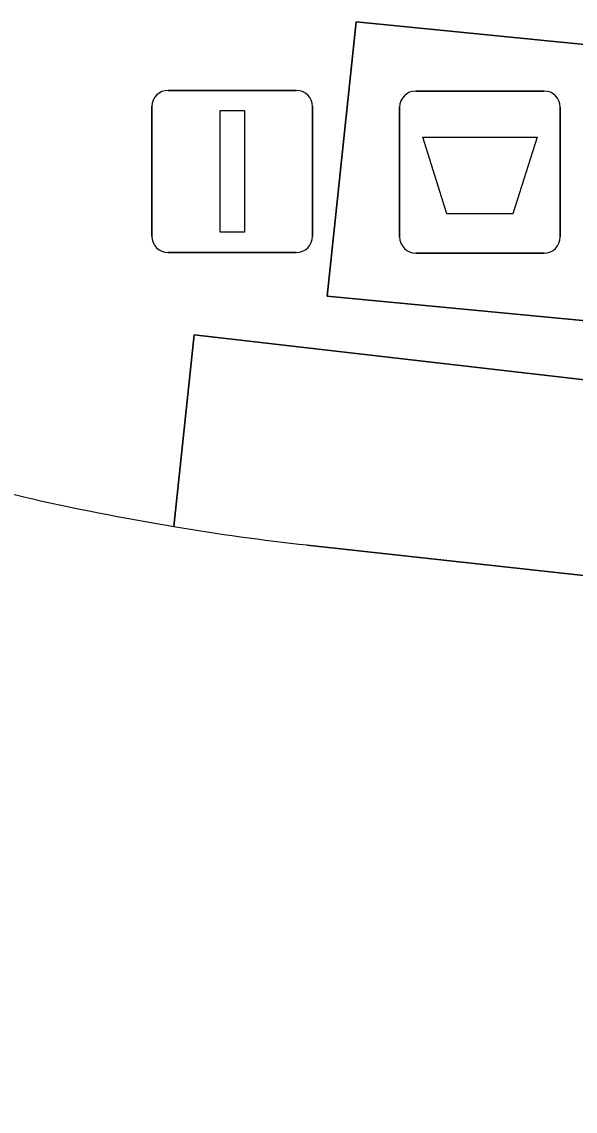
# Model space of a CAD drawing. Extents: x 162026 to 163502, y 387295 to 388169.
# Drawn here: x 162276.98 to 162280.4, y 387547.1 to 387553.82 of the extents above; entities that cross this region are included whole.
import ezdxf

# ---------------------------------------------------------------- set-up
doc = ezdxf.new("R2010")
doc.units = 0
for name, color, linetype in [('IMGEO_Afval_apart_plaats', 7, 'Continuous'), ('IMGEO_Groenvoorziening', 7, 'Continuous'), ('IMGEO_Lichtmast', 7, 'Continuous'), ('IMGEO_Rijbaan_lokaal_gesloten', 7, 'Continuous'), ('IMGEO_Voetpad_gesloten', 7, 'Continuous'), ('IMGEO_Voetpad_open', 7, 'Continuous')]:
    doc.layers.add(name, color=color, linetype=linetype)

msp = doc.modelspace()

# ---------------------------------------------------------------- linework, layer by layer
at = {"layer": 'IMGEO_Afval_apart_plaats'}
for p, q in [((162279.4131, 387553.3885), (162280.2029, 387553.3885)), ((162280.2029, 387553.3885), (162279.4131, 387553.3885)), ((162279.3131, 387552.4895), (162279.3131, 387553.2885)), ((162279.3131, 387553.2885), (162279.3131, 387552.4895)), ((162280.3029, 387553.2885), (162280.3029, 387552.4895)), ((162280.3029, 387552.4895), (162280.3029, 387553.2885)), ((162280.2029, 387552.3895), (162279.4131, 387552.3895)), ((162279.4131, 387552.3895), (162280.2029, 387552.3895))]:
    msp.add_line(p, q, dxfattribs=at)
msp.add_lwpolyline([(162279.4558, 387553.1034), (162280.1602, 387553.1034), (162280.0114, 387552.6325), (162279.6046, 387552.6325), (162279.4558, 387553.1034)], dxfattribs=at)
for centre, start, end in [((162279.4131, 387553.2885), 90, 180), ((162279.4131, 387553.2885), 90, 180), ((162280.2029, 387553.2885), 0, 90), ((162280.2029, 387553.2885), 360, 90), ((162279.4131, 387552.4895), 180, 270), ((162279.4131, 387552.4895), 180, 270), ((162280.2029, 387552.4895), 270, 0), ((162280.2029, 387552.4895), 270, 0)]:
    msp.add_arc(centre, 0.1, start, end, dxfattribs=at)
at = {"layer": 'IMGEO_Groenvoorziening'}
for points in [[(162278.046, 387551.886), (162277.921, 387550.705)], [(162278.744, 387550.591), (162288.98, 387549.467), (162289.11, 387550.649), (162286.337, 387550.93), (162278.046, 387551.886)]]:
    msp.add_lwpolyline(points, dxfattribs=at)
msp.add_arc((162280.3015, 387564.8627), 14.3564, 260.45552, 263.7719, dxfattribs=at)
at = {"layer": 'IMGEO_Lichtmast'}
for p, q in [((162277.8861, 387553.3925), (162278.6759, 387553.3925)), ((162278.6759, 387553.3925), (162277.8861, 387553.3925)), ((162277.7861, 387552.4935), (162277.7861, 387553.2925)), ((162277.7861, 387553.2925), (162277.7861, 387552.4935)), ((162278.7759, 387553.2925), (162278.7759, 387552.4935)), ((162278.7759, 387552.4935), (162278.7759, 387553.2925)), ((162278.6759, 387552.3935), (162277.8861, 387552.3935)), ((162277.8861, 387552.3935), (162278.6759, 387552.3935))]:
    msp.add_line(p, q, dxfattribs=at)
msp.add_lwpolyline([(162278.206, 387553.268), (162278.356, 387553.268), (162278.356, 387552.518), (162278.206, 387552.518), (162278.206, 387553.268)], dxfattribs=at)
for centre, start, end in [((162277.8861, 387553.2925), 90, 180), ((162277.8861, 387553.2925), 90, 180), ((162278.6759, 387553.2925), 0, 90), ((162278.6759, 387553.2925), 360, 90), ((162277.8861, 387552.4935), 180, 270), ((162277.8861, 387552.4935), 180, 270), ((162278.6759, 387552.4935), 270, 0), ((162278.6759, 387552.4935), 270, 0)]:
    msp.add_arc(centre, 0.1, start, end, dxfattribs=at)
at = {"layer": 'IMGEO_Rijbaan_lokaal_gesloten'}
msp.add_lwpolyline([(162335.41, 387544.327), (162331.98, 387544.706), (162318.59, 387546.192), (162300.729, 387548.178), (162295.461, 387548.755), (162288.98, 387549.467), (162278.744, 387550.591)], dxfattribs=at)
for centre, radius, start, end in [((162280.3614, 387565.4694), 14.9647, 253.39157, 260.61464), ((162280.3015, 387564.8627), 14.3564, 260.45552, 263.7719)]:
    msp.add_arc(centre, radius, start, end, dxfattribs=at)
at = {"layer": 'IMGEO_Voetpad_gesloten'}
msp.add_lwpolyline([(162278.867, 387552.125), (162280.57, 387551.963), (162280.721, 387553.648), (162279.046, 387553.815)], close=True, dxfattribs=at)
at = {"layer": 'IMGEO_Voetpad_open'}
msp.add_lwpolyline([(162280.57, 387551.963), (162278.867, 387552.125), (162279.046, 387553.815), (162280.721, 387553.648)], close=True, dxfattribs=at)
msp.add_lwpolyline([(162277.921, 387550.705), (162278.046, 387551.886), (162286.337, 387550.93), (162286.522, 387552.675), (162289.299, 387552.376), (162289.11, 387550.649), (162288.98, 387549.467), (162295.461, 387548.755), (162295.563, 387550.049), (162301.909, 387549.364), (162302.123, 387551.169), (162305.055, 387550.842), (162304.856, 387549.053), (162317.521, 387547.632)], dxfattribs=at)
msp.add_arc((162280.3614, 387565.4694), 14.9647, 253.39157, 260.61464, dxfattribs=at)

doc.saveas('drawing.dxf')
